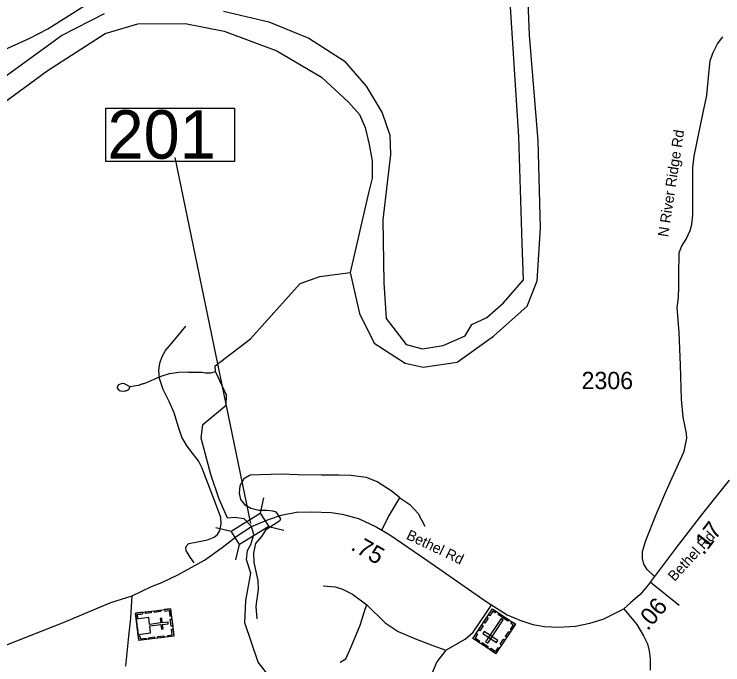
# Model space of a CAD drawing. Extents: x 1248089 to 1457196, y 820910 to 988753.
# Drawn here: x 1438246 to 1443361, y 901631 to 906330 of the extents above; entities that cross this region are included whole.
import ezdxf

# ---------------------------------------------------------------- set-up
doc = ezdxf.new("R2010")
doc.units = 0
for name, color, linetype in [('Exist Cultural Cemetery CELL', 7, 'Continuous'), ('Exist Cultural Church with Cemetary CELL', 7, 'Continuous'), ('Exist Hydrographic Creek Single Shore', 7, 'Continuous'), ('Exist Hydrographic Misc Water Feature', 7, 'Continuous'), ('Exist Hydrographic River Shore', 7, 'Continuous'), ('Exist Railroad Mainline', 7, 'Continuous'), ('Exist Road Non-System Type 51', 7, 'Continuous'), ('Exist Road Secondary Structure Standard Bridge CELL', 7, 'Continuous'), ('Exist Road Secondary Structure Standard Bridge Number Label', 7, 'Continuous'), ('Exist Road Secondary Type 51 Attributed', 7, 'Continuous'), ('Exist Road Secondary Type 51 Label', 7, 'Continuous'), ('Prop GRAU CAT1 Cell', 7, 'Continuous'), ('Prop Lane Lines', 7, 'Continuous')]:
    doc.layers.add(name, color=color, linetype=linetype)

msp = doc.modelspace()

# ---------------------------------------------------------------- linework, layer by layer
at = {"layer": 'Exist Cultural Cemetery CELL'}
for points in [[(1441722.9, 901711.7), (1441556.8, 901821.6), (1441697.4, 902034), (1441863.4, 901924.1)], [(1441725, 902015.7), (1441718.7, 902006.1), (1441700.3, 902018.2), (1441678, 901984.5), (1441668.7, 901990.7), (1441697.4, 902034)], [(1441667, 901967.4), (1441643.1, 901931.3), (1441633.6, 901937.6), (1441657.5, 901973.7)], [(1441648.1, 901796.4), (1441663.7, 901786), (1441775.6, 901955.1), (1441760, 901965.5)], [(1441809.2, 901946.2), (1441738.4, 901993.1), (1441744.7, 902002.6), (1441815.4, 901955.7)], [(1441630.6, 901912.5), (1441606.7, 901876.3), (1441597.2, 901882.6), (1441621.1, 901918.7)], [(1441835.8, 901942.3), (1441829.5, 901932.7), (1441847.8, 901920.6), (1441825.5, 901886.9), (1441834.8, 901880.7), (1441863.4, 901924)], [(1441726.4, 901791), (1441736.7, 901806.6), (1441638.5, 901871.6), (1441628.2, 901856)], [(1441824.8, 901865.7), (1441800.9, 901829.6), (1441791.4, 901835.9), (1441815.3, 901872)], [(1441580.7, 901857.8), (1441590.2, 901851.6), (1441572.4, 901824.7), (1441606.2, 901802.3), (1441600.1, 901793.1), (1441556.8, 901821.7)], [(1441787.7, 901809.7), (1441763.8, 901773.6), (1441754.3, 901779.9), (1441778.2, 901816)], [(1441661.1, 901752.6), (1441617.9, 901781.2), (1441624.2, 901790.7), (1441667.4, 901762.1)], [(1441746.8, 901747.9), (1441737.3, 901754.1), (1441719.5, 901727.3), (1441685.7, 901749.7), (1441679.6, 901740.4), (1441722.9, 901711.7)]]:
    msp.add_lwpolyline(points, close=True, dxfattribs=at)
at = {"layer": 'Exist Cultural Church with Cemetary CELL'}
for points in [[(1439374.7, 902035), (1439398.8, 901837.4), (1439146.1, 901806.6), (1439122, 902004.2)], [(1439191.4, 902012.7), (1439234.4, 902017.9), (1439235.8, 902006.6), (1439192.8, 902001.4)], [(1439258.1, 902020.8), (1439301.1, 902026.1), (1439302.5, 902014.8), (1439259.5, 902009.5)], [(1439331.7, 902029.8), (1439333.1, 902018.5), (1439365.1, 902022.4), (1439370, 901982.1), (1439381, 901983.5), (1439374.7, 902035)], [(1439126, 901971.4), (1439137.4, 901972.7), (1439134.8, 901994.6), (1439174.9, 901999.5), (1439173.5, 902010.5), (1439122, 902004.2)], [(1439127.2, 901961.4), (1439140.8, 901850.1), (1439230.7, 901861.1), (1439224.6, 901911.4), (1439305.5, 901921.3), (1439309.5, 901888.6), (1439320.4, 901889.9), (1439316.4, 901922.6), (1439358.3, 901927.7), (1439356.9, 901939.2), (1439315, 901934.2), (1439311, 901967), (1439300, 901965.7), (1439304, 901932.8), (1439223.2, 901922.9), (1439217.1, 901972.4)], [(1439383.7, 901961.5), (1439390, 901910), (1439378.6, 901908.7), (1439372.4, 901960.1)], [(1439355.8, 901832.1), (1439354.4, 901843.3), (1439386.4, 901847.2), (1439381.5, 901887.5), (1439392.5, 901888.8), (1439398.8, 901837.3)], [(1439142.1, 901839.4), (1439153.5, 901840.8), (1439156.1, 901819), (1439196.3, 901823.9), (1439197.6, 901812.8), (1439146.1, 901806.6)], [(1439216.4, 901826.6), (1439259.4, 901831.8), (1439260.8, 901820.5), (1439217.8, 901815.3)], [(1439281.9, 901834.6), (1439324.9, 901839.8), (1439326.3, 901828.5), (1439283.3, 901823.2)]]:
    msp.add_lwpolyline(points, close=True, dxfattribs=at)
at = {"layer": 'Exist Hydrographic Creek Single Shore'}
for points in [[(1439835.3, 902694.3), (1439786.5, 902690), (1439771.6, 902724), (1439724.9, 902826), (1439665.7, 903006.2), (1439595.7, 903267), (1439606.7, 903365.4), (1439775.7, 903506.3), (1439777.7, 903578.5), (1439698.7, 903750.4), (1439697.7, 903790.2), (1439951.7, 903985.4), (1440309.7, 904385.2), (1440452.7, 904434.9), (1440671.1, 904465.5)], [(1439917.7, 902095), (1439954.2, 902291.6), (1439923.4, 902389.4), (1439929.8, 902455.3), (1439954.2, 902499.9), (1439975.4, 902572.1), (1439959.5, 902630.6), (1439905.4, 902684.7), (1439835.3, 902694.3)]]:
    msp.add_lwpolyline(points, dxfattribs=at)
at = {"layer": 'Exist Hydrographic Misc Water Feature'}
for points in [[(1439081.3, 903640.2), (1439144.3, 903651.4), (1439176.5, 903662.8), (1439184.5, 903662.6), (1439305.7, 903715.9), (1439366.1, 903734.6), (1439434.4, 903745), (1439500.4, 903747.6), (1439506.4, 903745.4), (1439602.3, 903745.3), (1439626.2, 903740.7), (1439666.2, 903739.9), (1439698.7, 903750.4)], [(1439081.3, 903640.2), (1439071.5, 903617.1), (1439063.4, 903611.2), (1439039.3, 903603.7), (1439015.4, 903606.3), (1439007.5, 903610.5), (1438991.8, 903628.9), (1438992.1, 903638.8), (1439002.3, 903654.6), (1439026.6, 903666.1), (1439040.6, 903661.8), (1439081.3, 903640.2)], [(1440278.5, 901171.3), (1440267.2, 901318), (1440006.8, 901650.1), (1439911.7, 901934.3), (1439917.7, 902095)]]:
    msp.add_lwpolyline(points, dxfattribs=at)
at = {"layer": 'Exist Hydrographic River Shore'}
for points in [[(1440671.1, 904465.5), (1440738.1, 904168.3), (1440843.2, 903954.9), (1441068.2, 903808.7), (1441196.7, 903779.5), (1441442.1, 903817.5), (1441705, 904004.6), (1441947.4, 904220.9), (1442020.5, 904405.1), (1442043.7, 904786.9), (1442028.6, 905415.4), (1441964.3, 906179.4), (1441923.3, 907199.4)], [(1439755.8, 906351.5), (1440084.3, 906275.8), (1440373.5, 906155.9), (1440627.7, 905992.2), (1440785.4, 905811), (1440902.3, 905618), (1440957.8, 905457.2), (1440961.7, 905317.6), (1440907.8, 904844.2), (1440913.6, 904389.5), (1440930.7, 904133.1), (1441074, 903943.2), (1441193.8, 903914), (1441342.8, 903937.4), (1441500.5, 904007.5), (1441550.2, 904089.4), (1441658.2, 904139.1), (1441778, 904244.3), (1441921.1, 904410.9), (1441911.7, 904675.8), (1441888.4, 905445.6), (1441824.1, 906457.1)], [(1438065.8, 905797.4), (1438587.3, 906176.1), (1438897, 906334)], [(1438118.3, 905654.2), (1438483.5, 905920.2), (1438902.7, 906189.6), (1439137.6, 906260.5), (1439479.7, 906263.4), (1439761.7, 906208.4), (1440142.7, 906066.2), (1440464.1, 905875.3), (1440659.5, 905694.8), (1440738.3, 905605.2), (1440779.2, 905511.6), (1440808.5, 905387.9), (1440828.9, 905271.9), (1440828.9, 905146.2), (1440805.5, 905048.8), (1440671.1, 904465.5)]]:
    msp.add_lwpolyline(points, dxfattribs=at)
at = {"layer": 'Exist Railroad Mainline'}
msp.add_lwpolyline([(1438150.9, 906063.5), (1438359.5, 906156.3), (1438488.2, 906223.3), (1438976.6, 906535.4)], dxfattribs=at)
at = {"layer": 'Exist Road Non-System Type 51'}
msp.add_line((1442836.3, 902229.8), (1443046.1, 902060.5), dxfattribs=at)
for points in [[(1439543.8, 902367.3), (1439516.6, 902407.9), (1439493.3, 902444.4), (1439487.5, 902454.5), (1439485.9, 902474.6), (1439492.3, 902492.4), (1439506.6, 902506.2), (1439556.8, 902517.2), (1439641.2, 902533.7), (1439689.6, 902552.7), (1439714.1, 902572.2), (1439730.7, 902601.9), (1439739.4, 902649.8), (1439736.4, 902695.9), (1439698.4, 902798.7), (1439601.3, 903054.8), (1439576.3, 903103.1), (1439531.4, 903162.1), (1439488.5, 903217), (1439455.5, 903275.7), (1439432.9, 903348.2), (1439401, 903450.9), (1439364.6, 903533.6), (1439322.1, 903618.6), (1439295.7, 903698.9), (1439290.9, 903759.1), (1439297.9, 903809), (1439314.9, 903856.8), (1439337.6, 903900.2), (1439397, 903967.3), (1439485.2, 904077.6)], [(1441030.5, 902836.5), (1440974.7, 902883.7), (1440865.1, 902952.5), (1440787.8, 902982.6), (1440676.2, 902997.6), (1440588.1, 902999.8), (1440463.6, 902999.8), (1440293.9, 903004.1), (1440175.8, 903008.4), (1439948.2, 902999.8), (1439903.1, 902974), (1439875.2, 902924.6), (1439868.7, 902870.8), (1439879.5, 902823.6), (1439907.4, 902789.2), (1439954.6, 902761.2), (1440012.6, 902748.3), (1440072.7, 902748.3), (1440109.2, 902741.9), (1440135, 902735.5), (1440154.3, 902707.5)], [(1440899.5, 902606.5), (1440948.9, 902703.2), (1441030.5, 902836.5)], [(1441030.5, 902836.5), (1441101.3, 902789.2), (1441161.5, 902724.7), (1441208.7, 902632.3)], [(1440154.3, 902707.5), (1440167.2, 902683.9), (1440162.9, 902671), (1440122.1, 902645.2), (1440059.9, 902602.2), (1440029.8, 902557.1), (1439986.8, 902507.7), (1439974, 902438.9), (1439976.1, 902370.1), (1440004, 902239), (1440006.2, 902176.7), (1439991.1, 902052.1), (1439997.6, 901961.8)], [(1440476.8, 902200.9), (1440561.6, 902193.2), (1440615.6, 902177.8), (1440686.8, 902141.2), (1440790.9, 902064), (1440923.8, 901932.9), (1441016.3, 901871.2), (1441141.5, 901817.2), (1441266.8, 901770.9), (1441361.2, 901736.2)], [(1440598.9, 901649.1), (1440639.7, 901672.8), (1440678.3, 901760.9), (1440742.7, 901917.7), (1440779.2, 902031.6), (1440790.9, 902064)], [(1441361.2, 901736.2), (1441501.8, 901815.3), (1441557.7, 901865.4), (1441656, 902008.1), (1441688.7, 902060.2)], [(1441361.2, 901736.2), (1441295.7, 901651.4), (1441259.1, 901560.8), (1441239.8, 901448.9), (1441247.5, 901343.9), (1441264.9, 901239.7), (1441295.7, 901114.4)]]:
    msp.add_lwpolyline(points, dxfattribs=at)
at = {"layer": 'Exist Road Secondary Structure Standard Bridge CELL'}
for p, q in [((1440022.8, 902726.7), (1440048.9, 902836.8)), ((1440082.1, 902630.4), (1440192.2, 902604.2)), ((1439701.3, 902623.4), (1439811.4, 902597.2)), ((1439845.9, 902388.5), (1439872.1, 902498.6))]:
    msp.add_line(p, q, dxfattribs=at)
msp.add_lwpolyline([(1439811.4, 902597.2), (1440022.5, 902727.2), (1440083.2, 902628.6), (1439872.1, 902498.6)], close=True, dxfattribs=at)
at = {"layer": 'Exist Road Secondary Structure Standard Bridge Number Label'}
msp.add_line((1439955.1, 902651.7), (1439408.2, 905295), dxfattribs=at)
msp.add_lwpolyline([(1438907.3, 905651.1), (1439836.2, 905651.1), (1439836.2, 905267), (1438907.3, 905267)], close=True, dxfattribs=at)
at = {"layer": 'Exist Road Secondary Type 51 Attributed'}
for points in [[(1442867.3, 902269.7), (1442815.7, 902319.3), (1442791.7, 902358), (1442780.7, 902398.5), (1442780.7, 902448.3), (1442804.6, 902527.6), (1442880.2, 902715.7), (1442950.2, 902879.7), (1443066, 903134.8), (1443082.6, 903173.5), (1443101, 903267.6), (1443099.2, 903302.6), (1443086.3, 903361.6), (1443075.2, 903420.6), (1443062.3, 903550.4), (1443055, 903795.6), (1443045.8, 904031.6), (1443031.1, 904211), (1443040.3, 904282.9), (1443044, 904358.5), (1443042.1, 904447), (1443045.8, 904605.5), (1443062.4, 904652.5), (1443095.5, 904706), (1443125, 904768.7), (1443137.9, 904811.1), (1443145.3, 904877.4), (1443145.3, 905047.1), (1443145.2, 905219.4), (1443154.5, 905304.2), (1443191.3, 905492.2), (1443226.3, 905654.5), (1443244.7, 905741.9), (1443259.4, 905900.4), (1443268.6, 905992.6), (1443288.9, 906049.7), (1443322.1, 906116.1), (1443360.7, 906167.7)], [(1443406.3, 902964.3), (1443213.6, 902723.2), (1443020.2, 902470.7), (1442867.3, 902269.7)], [(1439959.5, 902630.6), (1440080.9, 902680.9), (1440173, 902712.2), (1440283.5, 902732.5), (1440392.2, 902736.2), (1440534.1, 902730.7), (1440613.3, 902717.8), (1440731.2, 902686.4), (1440858.3, 902627.4), (1440957.7, 902570.3), (1441223.8, 902386.1), (1441415.4, 902255.2), (1441658.6, 902083.7), (1441805.3, 901991.9), (1441895.5, 901953.2), (1441989.5, 901921.8), (1442074.2, 901907.1), (1442173.7, 901903.4), (1442297.1, 901908.9), (1442400.2, 901931), (1442496, 901960.5), (1442592.7, 902008.5), (1442645.4, 902035.1)], [(1439096.4, 902129.9), (1439237.8, 902196.7), (1439311.5, 902226.2), (1439427.5, 902281.6), (1439619.1, 902386.6), (1439748.1, 902478.8), (1439856.2, 902562.9), (1439959.5, 902630.6)], [(1442867.3, 902269.7), (1442816.7, 902200.1), (1442763.3, 902137.4), (1442694.2, 902077.5), (1442645.4, 902035.1)], [(1436838.8, 901214), (1436945.6, 901254.5), (1437510.1, 901495.5), (1437946.7, 901668.8), (1438185.5, 901771.6), (1438605.5, 901939.3), (1438944.4, 902081.3), (1439096.4, 902129.9)], [(1439052.3, 901620.3), (1439074.4, 901837.4), (1439087.2, 901967.6), (1439096.4, 902129.9)], [(1442645.4, 902035.1), (1442739.4, 901921.9), (1442787.3, 901840.7), (1442816.8, 901781.7), (1442829.7, 901732), (1442837.1, 901674.8), (1442835.2, 901591.9)]]:
    msp.add_lwpolyline(points, dxfattribs=at)

# ---------------------------------------------------------------- texts
at = {"layer": 'Exist Road Secondary Structure Standard Bridge Number Label'}
msp.add_text('201', height=350, dxfattribs=at).set_placement((1438919.8, 905286.7))
at = {"layer": 'Exist Road Secondary Type 51 Label'}
for s, rotation, p in [('N River Ridge Rd', 81.3888, (1442965.6, 904717.6)), ('Bethel Rd', 334.4855, (1441070.3, 902542.5)), ('Bethel Rd', 47.4961, (1443012.5, 902228.7))]:
    msp.add_text(s, height=75, rotation=rotation, dxfattribs=at).set_placement(p)
at = {"layer": 'Prop GRAU CAT1 Cell'}
for s, rotation, p in [('.17', 52.5563, (1443221.5, 902418.2)), ('.75', 330.1197, (1440668.5, 902466)), ('.06', 49.5617, (1442818.5, 901871.2))]:
    msp.add_text(s, height=125, rotation=rotation, dxfattribs=at).set_placement(p)
at = {"layer": 'Prop Lane Lines'}
msp.add_text('2306', height=125, dxfattribs=at).set_placement((1442341, 903621.8))

doc.saveas('drawing.dxf')
